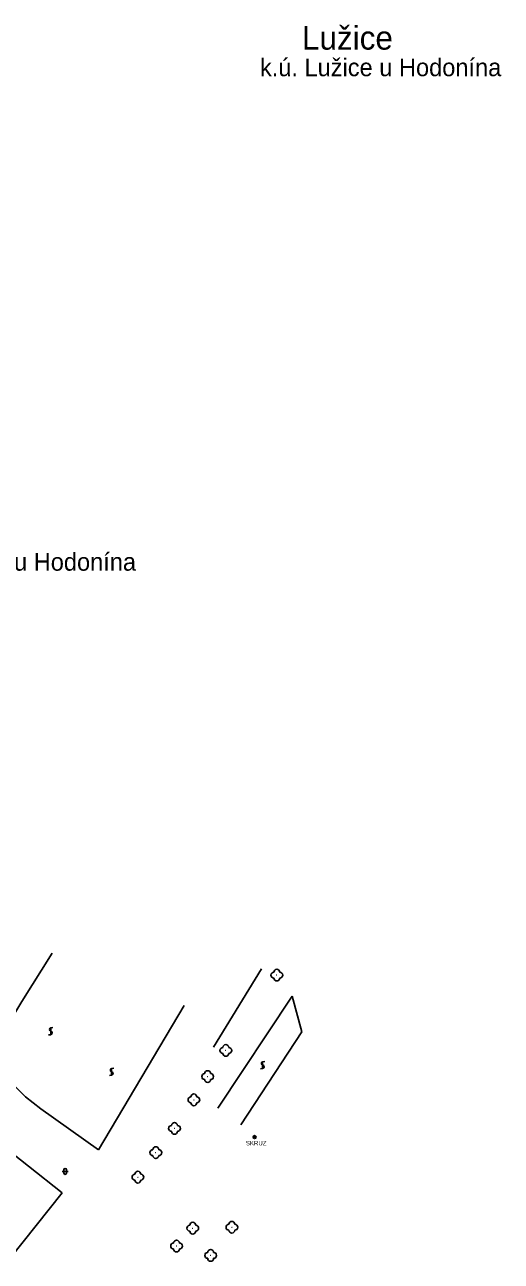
# Model space of a CAD drawing. Extents: x -577457 to -568404, y -1208466 to -1201387.
# Drawn here: x -568680.5 to -568599.5, y -1204295.8 to -1204085.6 of the extents above; entities that cross this region are included whole.
import ezdxf

# ---------------------------------------------------------------- set-up
doc = ezdxf.new("R2010")
doc.units = 0
for name, color, linetype in [('NÁZEV_K_Ú', 7, 'Continuous'), ('NÁZVY_SÍDEL_JEDNOTKY', 7, 'Continuous'), ('POMOC_POPIS', 7, 'Continuous'), ('ZELEŇ', 7, 'Continuous'), ('ZN_DOPLŇKOVÉ', 7, 'Continuous'), ('ZN_KULTUR', 7, 'Continuous')]:
    doc.layers.add(name, color=color, linetype=linetype)

msp = doc.modelspace()

# ---------------------------------------------------------------- linework, layer by layer
at = {"layer": 'ZELEŇ'}
for points in [[(-568681.03, -1204251.6), (-568675.84, -1204243.41)], [(-568635.04, -1204250.69), (-568647.7, -1204269.76)], [(-568633.4, -1204256.76), (-568635.04, -1204250.69)], [(-568681.03, -1204251.6), (-568686.9, -1204261.32), (-568680.37, -1204267.8), (-568677.8, -1204269.84)], [(-568667.99, -1204276.83), (-568653.42, -1204252.3)], [(-568643.77, -1204272.55), (-568633.4, -1204256.76)], [(-568677.8, -1204269.84), (-568667.99, -1204276.83)]]:
    msp.add_lwpolyline(points, dxfattribs=at)
for centre in [(-568637.66, -1204247.13), (-568646.33, -1204259.93), (-568649.41, -1204264.38), (-568651.75, -1204268.33), (-568655.05, -1204273.18), (-568658.23, -1204277.3), (-568661.27, -1204281.47), (-568651.95, -1204290.14), (-568645.29, -1204289.98), (-568654.7, -1204293.17), (-568648.9, -1204294.76)]:
    msp.add_circle(centre, 0.0005, dxfattribs=at)
for centre, start, end in [((-568638.16, -1204247.13), 90, 270), ((-568637.66, -1204246.63), 0, 180), ((-568637.16, -1204247.13), 270, 90), ((-568637.66, -1204247.63), 180, 360), ((-568646.83, -1204259.93), 90, 270), ((-568646.33, -1204259.43), 0, 180), ((-568645.83, -1204259.93), 270, 90), ((-568646.33, -1204260.43), 180, 360), ((-568649.91, -1204264.38), 90, 270), ((-568649.41, -1204263.88), 0, 180), ((-568648.91, -1204264.38), 270, 90), ((-568649.41, -1204264.88), 180, 360), ((-568652.25, -1204268.33), 90, 270), ((-568651.75, -1204267.83), 0, 180), ((-568651.25, -1204268.33), 270, 90), ((-568651.75, -1204268.83), 180, 360), ((-568655.05, -1204272.68), 0, 180), ((-568655.55, -1204273.18), 90, 270), ((-568655.05, -1204273.68), 180, 360), ((-568654.55, -1204273.18), 270, 90), ((-568658.23, -1204276.8), 0, 180), ((-568658.73, -1204277.3), 90, 270), ((-568658.23, -1204277.8), 180, 360), ((-568657.73, -1204277.3), 270, 90), ((-568661.27, -1204280.97), 0, 180), ((-568661.77, -1204281.47), 90, 270), ((-568661.27, -1204281.97), 180, 360), ((-568660.77, -1204281.47), 270, 90), ((-568651.95, -1204289.64), 0, 180), ((-568645.29, -1204289.48), 0, 180), ((-568652.45, -1204290.14), 90, 270), ((-568651.95, -1204290.64), 180, 360), ((-568651.45, -1204290.14), 270, 90), ((-568645.79, -1204289.98), 90, 270), ((-568645.29, -1204290.48), 180, 360), ((-568644.79, -1204289.98), 270, 90), ((-568655.2, -1204293.17), 90, 270), ((-568654.7, -1204292.67), 0, 180), ((-568654.2, -1204293.17), 270, 90), ((-568654.7, -1204293.67), 180, 360), ((-568649.4, -1204294.76), 90, 270), ((-568648.9, -1204294.26), 0, 180), ((-568648.9, -1204295.26), 180, 360), ((-568648.4, -1204294.76), 270, 90)]:
    msp.add_arc(centre, 0.5, start, end, dxfattribs=at)
at = {"layer": 'ZN_DOPLŇKOVÉ'}
for points in [[(-568648.4, -1204259.39), (-568640.28, -1204246.05)], [(-568674.13, -1204284.13), (-568685.65, -1204275.08), (-568694.75, -1204286.9), (-568692.28, -1204288.88)], [(-568691.13, -1204289.77), (-568682.97, -1204295.21), (-568674.13, -1204284.13)]]:
    msp.add_lwpolyline(points, dxfattribs=at)
for radius in [0.25, 0.0005]:
    msp.add_circle((-568641.44, -1204274.66), radius, dxfattribs=at)
at = {"layer": 'ZN_KULTUR'}
for p, q in [((-568676.46, -1204257.31), (-568676.09, -1204257.26)), ((-568676.09, -1204257.31), (-568676.09, -1204256.06)), ((-568675.71, -1204256.06), (-568676.09, -1204256.11)), ((-568640.07, -1204263.05), (-568640.07, -1204261.8)), ((-568639.7, -1204261.8), (-568640.07, -1204261.85)), ((-568665.74, -1204264.2), (-568665.74, -1204262.95)), ((-568665.36, -1204262.95), (-568665.74, -1204263)), ((-568640.45, -1204263.05), (-568640.07, -1204263)), ((-568666.11, -1204264.2), (-568665.74, -1204264.15)), ((-568674.14, -1204280.5), (-568673.14, -1204280.5)), ((-568673.89, -1204280.75), (-568673.89, -1204280.25)), ((-568673.39, -1204280.75), (-568673.39, -1204280.25))]:
    msp.add_line(p, q, dxfattribs=at)
for centre, radius, start, end in [((-568676.03, -1204256.38), 0.278, 99.965, 253.4977), ((-568676.15, -1204256.95), 0.306, 280.3703, 79.0333), ((-568640.01, -1204262.12), 0.278, 99.965, 253.4977), ((-568665.68, -1204263.27), 0.278, 99.965, 253.4977), ((-568665.8, -1204263.84), 0.306, 280.3703, 79.0333), ((-568640.12, -1204262.69), 0.306, 280.3703, 79.0333), ((-568673.64, -1204280.25), 0.25, 0, 180), ((-568673.64, -1204280.75), 0.25, 180, 360)]:
    msp.add_arc(centre, radius, start, end, dxfattribs=at)

# ---------------------------------------------------------------- texts
at = {"layer": 'NÁZEV_K_Ú'}
for s, p in [('k.ú. Lužice u Hodonína', (-568640.53, -1204094.38)), ('k.ú.Lužice u Hodonína', (-568701.51, -1204178.41))]:
    msp.add_text(s, height=3, dxfattribs=at).set_placement(p)
at = {"layer": 'NÁZVY_SÍDEL_JEDNOTKY'}
msp.add_text('Lužice', height=4, dxfattribs=at).set_placement((-568633.38, -1204089.87))
at = {"layer": 'POMOC_POPIS'}
msp.add_text('SKRUZ', height=0.75, dxfattribs=at).set_placement((-568642.92, -1204276.06))

doc.saveas('drawing.dxf')
